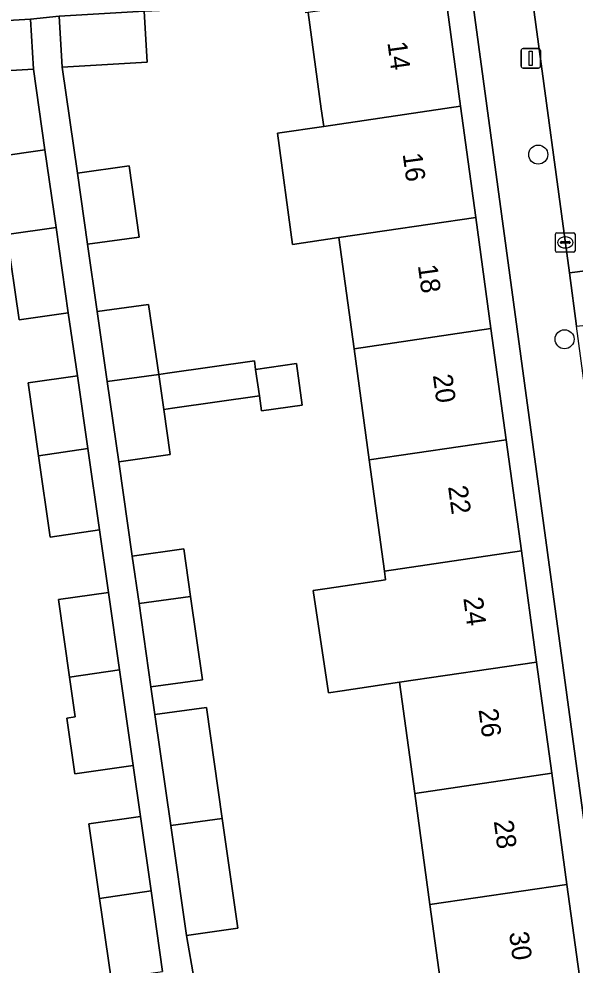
# Model space of a CAD drawing. Extents: x 159053 to 160042, y 380449 to 381423.
# Drawn here: x 159646.2 to 159674.72, y 381080.54 to 381129.1 of the extents above; entities that cross this region are included whole.
import ezdxf

# ---------------------------------------------------------------- set-up
doc = ezdxf.new("R2010")
doc.units = 0
for name, color, linetype in [('IMGEO_Boom', 7, 'Continuous'), ('IMGEO_Erf', 7, 'Continuous'), ('IMGEO_Kolk', 7, 'Continuous'), ('IMGEO_Lichtmast', 7, 'Continuous'), ('IMGEO_Pand', 7, 'Continuous'), ('IMGEO_Pand_nummerreeks', 7, 'Continuous'), ('IMGEO_Rijbaan_lokaal_open', 7, 'Continuous'), ('IMGEO_Voetpad_open', 7, 'Continuous')]:
    doc.layers.add(name, color=color, linetype=linetype)

msp = doc.modelspace()

# ---------------------------------------------------------------- linework, layer by layer
at = {"layer": 'IMGEO_Boom'}
for centre in [(159672.83, 381122.136), (159674.182, 381112.659)]:
    msp.add_circle(centre, 0.489, dxfattribs=at)
at = {"layer": 'IMGEO_Erf'}
msp.add_lwpolyline([(159669.393, 381130.571), (159668.05, 381130.466), (159668.849, 381124.614), (159669.628, 381118.909), (159670.407, 381113.203), (159671.186, 381107.498), (159671.965, 381101.792), (159672.744, 381096.087), (159673.523, 381090.382), (159674.302, 381084.676), (159675.081, 381078.971), (159675.86, 381073.265), (159676.639, 381067.56), (159677.418, 381061.855), (159678.197, 381056.149), (159678.976, 381050.444), (159679.755, 381044.738), (159680.534, 381039.033), (159681.313, 381033.327), (159682.113, 381027.469), (159683.353, 381027.651)], close=True, dxfattribs=at)
for points in [[(159652.616, 381129.495), (159652.772, 381126.886), (159648.414, 381126.627), (159649.193, 381121.184), (159651.845, 381121.564), (159652.368, 381117.902), (159649.714, 381117.538), (159650.208, 381114.084), (159652.849, 381114.446), (159653.364, 381110.849), (159653.818, 381110.914), (159658.273, 381111.551), (159658.336, 381111.11), (159660.425, 381111.409), (159660.729, 381109.28), (159658.64, 381108.981), (159658.53, 381109.753), (159654.075, 381109.116), (159653.621, 381109.051), (159653.95, 381106.751), (159651.312, 381106.374), (159652.007, 381101.519), (159654.645, 381101.896), (159654.994, 381099.452), (159655.606, 381095.177), (159652.966, 381094.816), (159653.169, 381093.395), (159655.809, 381093.756), (159656.624, 381088.059), (159657.429, 381082.429), (159654.792, 381082.052), (159655.188, 381079.801)], [(159668.058, 381077.936), (159667.279, 381083.642), (159666.5, 381089.347), (159665.721, 381095.053), (159662.78, 381094.62), (159662.065, 381094.515), (159661.292, 381099.764), (159662.007, 381099.87), (159665.003, 381100.311), (159664.942, 381100.757), (159664.163, 381106.463), (159663.384, 381112.168), (159662.605, 381117.874), (159660.23, 381117.524), (159659.451, 381123.229), (159661.826, 381123.579), (159661.703, 381124.481), (159661.027, 381129.435), (159660.884, 381129.414)], [(159645.008, 381122.026), (159647.53, 381122.387), (159646.938, 381126.527), (159643.131, 381126.301)], [(159650.924, 381079.827), (159650.334, 381083.957), (159649.787, 381087.783), (159652.427, 381088.161), (159652.053, 381090.775), (159649.067, 381090.348), (159648.658, 381093.211), (159649.087, 381093.272), (159648.795, 381095.322), (159648.227, 381099.293), (159650.781, 381099.666), (159650.322, 381102.873), (159647.798, 381102.504), (159647.201, 381106.679), (159646.667, 381110.415), (159649.192, 381110.776), (159648.728, 381114.018), (159646.204, 381113.656), (159645.579, 381118.032)]]:
    msp.add_lwpolyline(points, dxfattribs=at)
at = {"layer": 'IMGEO_Kolk'}
for p, q in [((159673.718, 381117.202), (159673.718, 381118.054)), ((159673.793, 381118.128), (159674.645, 381118.128)), ((159674.206, 381117.908), (159674.231, 381117.908)), ((159674.719, 381118.054), (159674.719, 381117.202)), ((159673.977, 381117.622), (159673.977, 381117.634)), ((159674.415, 381117.585), (159674.017, 381117.585)), ((159674.02, 381117.671), (159674.418, 381117.671)), ((159674.229, 381117.348), (159674.204, 381117.348)), ((159674.461, 381117.634), (159674.461, 381117.622)), ((159674.645, 381117.128), (159673.793, 381117.128))]:
    msp.add_line(p, q, dxfattribs=at)
for points in [[(159673.718, 381117.202), (159673.718, 381118.054)], [(159673.793, 381118.128), (159674.645, 381118.128)], [(159674.719, 381118.054), (159674.719, 381117.202)], [(159674.645, 381117.128), (159673.793, 381117.128)]]:
    msp.add_lwpolyline(points, dxfattribs=at)
for centre, radius, start, end in [((159673.795, 381118.052), 0.0765, 91.552, 178.448), ((159673.795, 381118.052), 0.0765, 91.552, 178.448), ((159674.643, 381118.052), 0.0765, 1.552, 88.448), ((159674.643, 381118.052), 0.0765, 1.552, 88.448), ((159674.017, 381117.631), 0.0403, 85.8775, 175.7526), ((159674.014, 381117.621), 0.0366, 178.938, 274.7102), ((159674.418, 381117.628), 0.043, 264.8664, 352.4533), ((159674.422, 381117.633), 0.0386, 1.7309, 96.639), ((159673.795, 381117.204), 0.0765, 181.552, 268.448), ((159673.795, 381117.204), 0.0765, 181.552, 268.448), ((159674.643, 381117.204), 0.0765, 271.552, 358.448), ((159674.643, 381117.204), 0.0765, 271.552, 358.448)]:
    msp.add_arc(centre, radius, start, end, dxfattribs=at)
for centre, major_axis, ratio, start_param, end_param in [((159674.205, 381117.628), (-0.387, 0.002), 0.722429, 4.712389, 7.853982), ((159674.23, 381117.628), (-0.39, 0.002), 0.717154, 1.570796, 4.712389)]:
    msp.add_ellipse(centre, major_axis=major_axis, ratio=ratio, start_param=start_param, end_param=end_param, dxfattribs=at)
at = {"layer": 'IMGEO_Lichtmast'}
for p, q in [((159672.053, 381127.577), (159672.843, 381127.577)), ((159672.843, 381127.577), (159672.053, 381127.577)), ((159671.953, 381126.677), (159671.953, 381127.477)), ((159671.953, 381127.477), (159671.953, 381126.677)), ((159672.943, 381127.477), (159672.943, 381126.677)), ((159672.943, 381126.677), (159672.943, 381127.477)), ((159672.843, 381126.577), (159672.053, 381126.577)), ((159672.053, 381126.577), (159672.843, 381126.577))]:
    msp.add_line(p, q, dxfattribs=at)
msp.add_lwpolyline([(159672.373, 381127.452), (159672.523, 381127.452), (159672.523, 381126.702), (159672.373, 381126.702), (159672.373, 381127.452)], dxfattribs=at)
for centre, start, end in [((159672.053, 381127.477), 90, 180), ((159672.053, 381127.477), 90, 180), ((159672.843, 381127.477), 0, 90), ((159672.843, 381127.477), 360, 90), ((159672.053, 381126.677), 180, 270), ((159672.053, 381126.677), 180, 270), ((159672.843, 381126.677), 270, 0), ((159672.843, 381126.677), 270, 0)]:
    msp.add_arc(centre, 0.1, start, end, dxfattribs=at)
at = {"layer": 'IMGEO_Pand'}
for points in [[(159668.05, 381130.466), (159667.53, 381130.39), (159661.027, 381129.435), (159661.703, 381124.481), (159661.826, 381123.579), (159668.849, 381124.614)], [(159648.258, 381129.236), (159648.414, 381126.627), (159652.772, 381126.886), (159652.616, 381129.495)], [(159642.986, 381128.734), (159643.131, 381126.301), (159646.938, 381126.527), (159646.785, 381129.095), (159642.978, 381128.869)], [(159662.605, 381117.874), (159669.628, 381118.909), (159668.849, 381124.614), (159661.826, 381123.579), (159659.451, 381123.229), (159660.23, 381117.524)], [(159647.53, 381122.387), (159645.008, 381122.026), (159645.579, 381118.032), (159648.101, 381118.401)], [(159649.193, 381121.184), (159649.714, 381117.538), (159652.368, 381117.902), (159651.845, 381121.564)], [(159662.605, 381117.874), (159663.384, 381112.168), (159670.407, 381113.203), (159669.628, 381118.909)], [(159648.101, 381118.401), (159645.579, 381118.032), (159646.204, 381113.656), (159648.728, 381114.018)], [(159650.208, 381114.084), (159650.723, 381110.487), (159653.364, 381110.849), (159652.849, 381114.446)], [(159663.384, 381112.168), (159664.163, 381106.463), (159671.186, 381107.498), (159670.407, 381113.203)], [(159658.336, 381111.11), (159658.273, 381111.551), (159653.818, 381110.914), (159653.364, 381110.849), (159653.621, 381109.051), (159654.075, 381109.116), (159658.53, 381109.753)], [(159658.336, 381111.11), (159658.53, 381109.753), (159658.64, 381108.981), (159660.729, 381109.28), (159660.425, 381111.409)], [(159649.192, 381110.776), (159646.667, 381110.415), (159647.201, 381106.679), (159649.725, 381107.049)], [(159653.621, 381109.051), (159653.364, 381110.849), (159650.723, 381110.487), (159651.312, 381106.374), (159653.95, 381106.751)], [(159671.186, 381107.498), (159664.163, 381106.463), (159664.942, 381100.757), (159671.965, 381101.792)], [(159649.725, 381107.049), (159647.201, 381106.679), (159647.798, 381102.504), (159650.322, 381102.873)], [(159652.007, 381101.519), (159652.354, 381099.091), (159654.994, 381099.452), (159654.645, 381101.896)], [(159671.965, 381101.792), (159664.942, 381100.757), (159665.003, 381100.311), (159662.007, 381099.87), (159661.292, 381099.764), (159662.065, 381094.515), (159662.78, 381094.62), (159665.721, 381095.053), (159672.744, 381096.087)], [(159650.781, 381099.666), (159648.227, 381099.293), (159648.795, 381095.322), (159651.349, 381095.696)], [(159654.994, 381099.452), (159652.354, 381099.091), (159652.966, 381094.816), (159655.606, 381095.177)], [(159666.5, 381089.347), (159673.523, 381090.382), (159672.744, 381096.087), (159665.721, 381095.053)], [(159651.349, 381095.696), (159648.795, 381095.322), (159649.087, 381093.272), (159648.658, 381093.211), (159649.067, 381090.348), (159652.053, 381090.775)], [(159653.169, 381093.395), (159653.984, 381087.698), (159656.624, 381088.059), (159655.809, 381093.756)], [(159674.302, 381084.676), (159673.523, 381090.382), (159666.5, 381089.347), (159667.279, 381083.642)], [(159652.427, 381088.161), (159649.787, 381087.783), (159650.334, 381083.957), (159652.973, 381084.344)], [(159656.624, 381088.059), (159653.984, 381087.698), (159654.792, 381082.052), (159657.429, 381082.429)], [(159652.973, 381084.344), (159650.334, 381083.957), (159650.924, 381079.827), (159653.566, 381080.205)], [(159674.302, 381084.676), (159667.279, 381083.642), (159668.058, 381077.936), (159675.081, 381078.971)]]:
    msp.add_lwpolyline(points, close=True, dxfattribs=at)
at = {"layer": 'IMGEO_Rijbaan_lokaal_open'}
msp.add_lwpolyline([(159672.578, 381129.824), (159674.429, 381116.074), (159679.398, 381116.693), (159677.704, 381129.311)], dxfattribs=at)
msp.add_lwpolyline([(159679.778, 381113.869), (159679.398, 381116.693), (159674.429, 381116.074), (159674.799, 381113.326)], close=True, dxfattribs=at)
at = {"layer": 'IMGEO_Voetpad_open'}
for points in [[(159669.953, 381165.657), (159669.776, 381168.312), (159669.733, 381168.961), (159669.207, 381176.73), (159664.635, 381176.427), (159667.199, 381135.088), (159667.53, 381130.39), (159668.05, 381130.466), (159669.393, 381130.571), (159683.353, 381027.651), (159683.561, 381026.116), (159684.14, 381022.17), (159685.656, 381010.607), (159687.308, 380998.005), (159691.734, 380998.592)], [(159667.199, 381135.088), (159664.387, 381134.882), (159664.53, 381132.721), (159647.423, 381131.643), (159647.285, 381135.046), (159645.885, 381135.017), (159645.982, 381131.605), (159629.132, 381130.442), (159628.96, 381132.732), (159625.978, 381132.627), (159626.32, 381127.125), (159627.169, 381127.255), (159634.204, 381128.287), (159642.986, 381128.734), (159642.978, 381128.869), (159646.785, 381129.095), (159648.258, 381129.236), (159652.616, 381129.495), (159660.501, 381129.836)], [(159689.262, 381006.55), (159688.989, 381008.512), (159687.185, 381021.364), (159686.517, 381026.277), (159678.493, 381085.883), (159678.132, 381088.567), (159674.799, 381113.326), (159674.429, 381116.074), (159672.578, 381129.824)], [(159655.188, 381079.801), (159654.792, 381082.052), (159653.984, 381087.698), (159653.169, 381093.395), (159652.966, 381094.816), (159652.354, 381099.091), (159652.007, 381101.519), (159651.312, 381106.374), (159650.723, 381110.487), (159650.208, 381114.084), (159649.714, 381117.538), (159649.193, 381121.184), (159648.414, 381126.627), (159648.258, 381129.236), (159646.785, 381129.095), (159646.938, 381126.527), (159647.53, 381122.387), (159648.101, 381118.401), (159648.728, 381114.018), (159649.192, 381110.776), (159649.725, 381107.049), (159650.322, 381102.873), (159650.781, 381099.666), (159651.349, 381095.696), (159652.053, 381090.775), (159652.427, 381088.161), (159652.973, 381084.344), (159653.566, 381080.205)]]:
    msp.add_lwpolyline(points, dxfattribs=at)

# ---------------------------------------------------------------- texts
at = {"layer": 'IMGEO_Pand_nummerreeks'}
for s, rotation, p in [('14', 277.7748, (159665.092, 381127.89)), ('16', 277.775, (159665.873, 381122.168)), ('18', 277.775, (159666.654, 381116.443)), ('20', 277.775, (159667.423, 381110.81)), ('22', 277.775, (159668.203, 381105.094)), ('24', 277.7748, (159668.986, 381099.369)), ('26', 277.775, (159669.766, 381093.647)), ('28', 277.775, (159670.548, 381087.922)), ('30', 277.775, (159671.33, 381082.2))]:
    msp.add_text(s, height=1, rotation=rotation, dxfattribs=at).set_placement(p)

doc.saveas('drawing.dxf')
